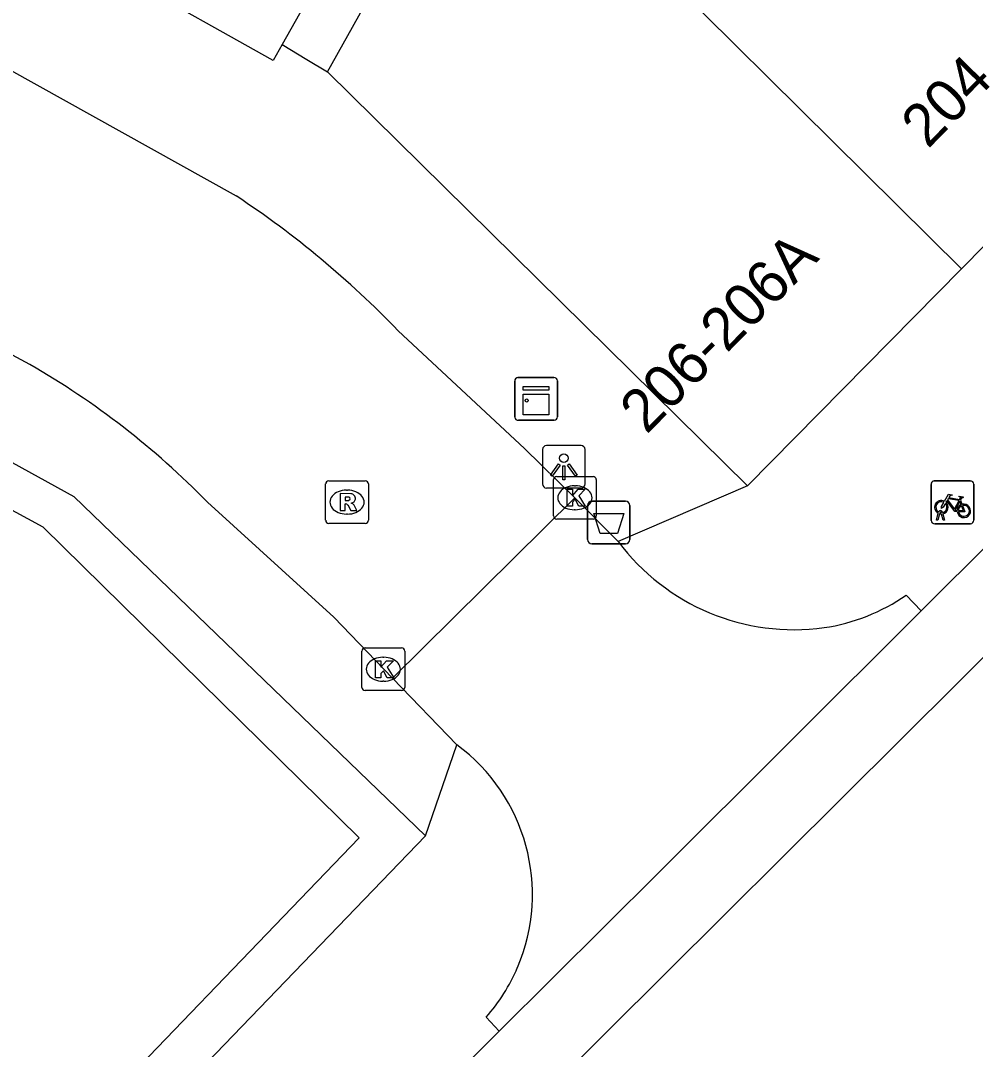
# Model space of a CAD drawing. Extents: x 160107 to 160928, y 382056 to 382918.
# Drawn here: x 160420.34 to 160442.7, y 382151.63 to 382175.73 of the extents above; entities that cross this region are included whole.
import ezdxf

# ---------------------------------------------------------------- set-up
doc = ezdxf.new("R2010")
doc.units = 0
for name, color, linetype in [('IMGEO_Afvalbak', 7, 'Continuous'), ('IMGEO_Fietsenrek', 7, 'Continuous'), ('IMGEO_Kast', 7, 'Continuous'), ('IMGEO_Kolk', 7, 'Continuous'), ('IMGEO_Lichtpunt', 7, 'Continuous'), ('IMGEO_Pand', 7, 'Continuous'), ('IMGEO_Pand_nummerreeks', 7, 'Continuous'), ('IMGEO_Rijbaan_lokaal_gesloten', 7, 'Continuous'), ('IMGEO_Rijbaan_lokaal_open', 7, 'Continuous'), ('IMGEO_Rioolput', 7, 'Continuous'), ('IMGEO_Voetpad_open', 7, 'Continuous')]:
    doc.layers.add(name, color=color, linetype=linetype)

msp = doc.modelspace()

# ---------------------------------------------------------------- linework, layer by layer
at = {"layer": 'IMGEO_Afvalbak'}
for p, q in [((160433.714, 382164.469), (160434.504, 382164.469)), ((160434.504, 382164.469), (160433.714, 382164.469)), ((160433.614, 382163.569), (160433.614, 382164.369)), ((160433.614, 382164.369), (160433.614, 382163.569)), ((160434.604, 382164.369), (160434.604, 382163.569)), ((160434.604, 382163.569), (160434.604, 382164.369)), ((160434.504, 382163.469), (160433.714, 382163.469)), ((160433.714, 382163.469), (160434.504, 382163.469))]:
    msp.add_line(p, q, dxfattribs=at)
msp.add_lwpolyline([(160433.757, 382164.183), (160434.461, 382164.183), (160434.312, 382163.713), (160433.906, 382163.713), (160433.757, 382164.183)], dxfattribs=at)
for centre, start, end in [((160433.714, 382164.369), 90, 180), ((160433.714, 382164.369), 90, 180), ((160434.504, 382164.369), 0, 90), ((160434.504, 382164.369), 360, 90), ((160433.714, 382163.569), 180, 270), ((160433.714, 382163.569), 180, 270), ((160434.504, 382163.569), 270, 0), ((160434.504, 382163.569), 270, 0)]:
    msp.add_arc(centre, 0.1, start, end, dxfattribs=at)
at = {"layer": 'IMGEO_Fietsenrek'}
for p, q in [((160441.733, 382164.941), (160442.574, 382164.941)), ((160442.574, 382164.941), (160441.733, 382164.941)), ((160441.658, 382164.016), (160441.658, 382164.857)), ((160441.658, 382164.857), (160441.658, 382164.016)), ((160442.658, 382164.866), (160442.658, 382164.025)), ((160442.658, 382164.025), (160442.658, 382164.866)), ((160442.345, 382164.49), (160442.381, 382164.395)), ((160441.785, 382164.025), (160441.824, 382164.185)), ((160441.854, 382164.173), (160441.819, 382164.025)), ((160441.896, 382164.197), (160441.895, 382164.201)), ((160441.937, 382164.025), (160441.903, 382164.167)), ((160441.927, 382164.208), (160441.928, 382164.201)), ((160441.935, 382164.171), (160441.97, 382164.025)), ((160442.583, 382163.941), (160441.742, 382163.941)), ((160441.742, 382163.941), (160442.583, 382163.941)), ((160441.819, 382164.025), (160441.785, 382164.025)), ((160441.97, 382164.025), (160441.937, 382164.025))]:
    msp.add_line(p, q, dxfattribs=at)
for points in [[(160441.992, 382164.415), (160441.94, 382164.325), (160441.9, 382164.3), (160441.901, 382164.347), (160441.956, 382164.441)], [(160441.971, 382164.467), (160442.066, 382164.631), (160442.152, 382164.617), (160442.154, 382164.608), (160442.098, 382164.597), (160442.071, 382164.552), (160442.327, 382164.511)], [(160442.267, 382164.223), (160442.217, 382164.223), (160442.026, 382164.474), (160442.007, 382164.442)], [(160442.314, 382164.486), (160442.057, 382164.527), (160442.04, 382164.498), (160442.207, 382164.278), (160442.314, 382164.486)], [(160442.362, 382164.388), (160442.332, 382164.465), (160442.223, 382164.247), (160442.266, 382164.247)], [(160442.327, 382164.511), (160442.352, 382164.56), (160442.346, 382164.564), (160442.323, 382164.568), (160442.311, 382164.575), (160442.31, 382164.578), (160442.312, 382164.583), (160442.407, 382164.568), (160442.409, 382164.558), (160442.399, 382164.545), (160442.387, 382164.539), (160442.373, 382164.545), (160442.345, 382164.49)], [(160442.296, 382164.247), (160442.416, 382164.246), (160442.372, 382164.36)], [(160442.392, 382164.367), (160442.447, 382164.222), (160442.297, 382164.222)]]:
    msp.add_lwpolyline(points, dxfattribs=at)
for centre, radius, start, end in [((160441.736, 382164.863), 0.0779, 92.4484, 184.2845), ((160441.736, 382164.863), 0.0779, 92.4484, 184.2845), ((160442.58, 382164.863), 0.0779, 2.4484, 94.2845), ((160442.58, 382164.863), 0.0779, 2.4484, 94.2845), ((160441.898, 382164.326), 0.159, 62.6766, 242.1369), ((160441.898, 382164.326), 0.129, 63.3192, 238.903), ((160441.898, 382164.326), 0.129, 283.6043, 43.4302), ((160441.898, 382164.326), 0.159, 283.5766, 46.6042), ((160442.425, 382164.242), 0.159, 187.0065, 105.7708), ((160441.878, 382164.197), 0.0499, 12.8025, 158.6934), ((160441.898, 382164.326), 0.159, 253.9967, 271.7867), ((160441.878, 382164.197), 0.0174, 12.8025, 163.4502), ((160441.898, 382164.326), 0.129, 253.415, 269.0204), ((160442.425, 382164.242), 0.159, 113.3408, 178.3217), ((160442.425, 382164.242), 0.129, 113.923, 177.9556), ((160442.425, 382164.242), 0.129, 188.6715, 104.5883), ((160441.736, 382164.019), 0.0779, 182.4484, 274.2845), ((160441.736, 382164.019), 0.0779, 182.4484, 274.2845), ((160442.58, 382164.019), 0.0779, 272.4484, 4.2845), ((160442.58, 382164.019), 0.0779, 272.4484, 4.2845)]:
    msp.add_arc(centre, radius, start, end, dxfattribs=at)
at = {"layer": 'IMGEO_Kast'}
for p, q in [((160431.984, 382167.363), (160432.825, 382167.363)), ((160432.825, 382167.363), (160431.984, 382167.363)), ((160431.909, 382166.438), (160431.909, 382167.279)), ((160431.909, 382167.279), (160431.909, 382166.438)), ((160432.909, 382167.288), (160432.909, 382166.447)), ((160432.909, 382166.447), (160432.909, 382167.288)), ((160432.834, 382166.363), (160431.993, 382166.363)), ((160431.993, 382166.363), (160432.834, 382166.363))]:
    msp.add_line(p, q, dxfattribs=at)
for points in [[(160432.104, 382167.153), (160432.704, 382167.153), (160432.704, 382167.068), (160432.104, 382167.068), (160432.104, 382167.153)], [(160432.104, 382166.978), (160432.704, 382166.978), (160432.704, 382166.489), (160432.104, 382166.489), (160432.104, 382166.978)]]:
    msp.add_lwpolyline(points, dxfattribs=at)
msp.add_circle((160432.188, 382166.827), 0.0377, dxfattribs=at)
for centre, start, end in [((160431.987, 382167.285), 92.4484, 184.2845), ((160431.987, 382167.285), 92.4484, 184.2845), ((160432.831, 382167.285), 2.4484, 94.2845), ((160432.831, 382167.285), 2.4484, 94.2845), ((160431.987, 382166.441), 182.4484, 274.2845), ((160431.987, 382166.441), 182.4484, 274.2845), ((160432.831, 382166.441), 272.4484, 4.2845), ((160432.831, 382166.441), 272.4484, 4.2845)]:
    msp.add_arc(centre, 0.0779, start, end, dxfattribs=at)
at = {"layer": 'IMGEO_Kolk'}
for p, q in [((160432.816, 382164.122), (160432.816, 382164.974)), ((160432.891, 382165.048), (160433.743, 382165.048)), ((160433.817, 382164.974), (160433.817, 382164.122)), ((160433.304, 382164.828), (160433.329, 382164.828)), ((160433.327, 382164.268), (160433.302, 382164.268)), ((160433.743, 382164.048), (160432.891, 382164.048)), ((160428.405, 382161.032), (160429.257, 382161.032)), ((160428.33, 382160.106), (160428.33, 382160.958)), ((160428.818, 382160.812), (160428.843, 382160.812)), ((160429.331, 382160.958), (160429.331, 382160.106)), ((160428.841, 382160.252), (160428.816, 382160.252)), ((160429.257, 382160.032), (160428.405, 382160.032))]:
    msp.add_line(p, q, dxfattribs=at)
for points in [[(160432.816, 382164.122), (160432.816, 382164.974)], [(160432.891, 382165.048), (160433.743, 382165.048)], [(160433.817, 382164.974), (160433.817, 382164.122)], [(160433.137, 382164.748), (160433.26, 382164.748), (160433.26, 382164.597), (160433.39, 382164.748), (160433.554, 382164.748), (160433.408, 382164.597), (160433.561, 382164.348), (160433.409, 382164.348), (160433.324, 382164.512), (160433.26, 382164.445), (160433.26, 382164.348), (160433.137, 382164.348), (160433.137, 382164.748)], [(160433.743, 382164.048), (160432.891, 382164.048)], [(160428.405, 382161.032), (160429.257, 382161.032)], [(160428.33, 382160.106), (160428.33, 382160.958)], [(160429.331, 382160.958), (160429.331, 382160.106)], [(160428.651, 382160.732), (160428.774, 382160.732), (160428.774, 382160.581), (160428.904, 382160.732), (160429.068, 382160.732), (160428.922, 382160.581), (160429.075, 382160.332), (160428.923, 382160.332), (160428.838, 382160.496), (160428.774, 382160.429), (160428.774, 382160.332), (160428.651, 382160.332), (160428.651, 382160.732)], [(160429.257, 382160.032), (160428.405, 382160.032)]]:
    msp.add_lwpolyline(points, dxfattribs=at)
for centre, start, end in [((160432.893, 382164.972), 91.552, 178.448), ((160432.893, 382164.972), 91.552, 178.448), ((160433.741, 382164.972), 1.552, 88.448), ((160433.741, 382164.972), 1.552, 88.448), ((160432.893, 382164.124), 181.552, 268.448), ((160432.893, 382164.124), 181.552, 268.448), ((160433.741, 382164.124), 271.552, 358.448), ((160433.741, 382164.124), 271.552, 358.448), ((160428.407, 382160.956), 91.552, 178.448), ((160428.407, 382160.956), 91.552, 178.448), ((160429.255, 382160.956), 1.552, 88.448), ((160429.255, 382160.956), 1.552, 88.448), ((160428.407, 382160.108), 181.552, 268.448), ((160428.407, 382160.108), 181.552, 268.448), ((160429.255, 382160.108), 271.552, 358.448), ((160429.255, 382160.108), 271.552, 358.448)]:
    msp.add_arc(centre, 0.0765, start, end, dxfattribs=at)
for centre, major_axis, ratio, start_param, end_param in [((160433.303, 382164.548), (-0.387, 0.002), 0.722429, 4.712389, 7.853982), ((160433.328, 382164.548), (-0.39, 0.002), 0.717154, 1.570796, 4.712389), ((160428.817, 382160.532), (-0.387, 0.002), 0.722429, 4.712389, 7.853982), ((160428.842, 382160.532), (-0.39, 0.002), 0.717154, 1.570796, 4.712389)]:
    msp.add_ellipse(centre, major_axis=major_axis, ratio=ratio, start_param=start_param, end_param=end_param, dxfattribs=at)
at = {"layer": 'IMGEO_Lichtpunt'}
for p, q in [((160432.559, 382165.678), (160432.559, 382164.871)), ((160432.559, 382165.678), (160432.559, 382164.871)), ((160433.461, 382165.773), (160432.653, 382165.773)), ((160433.461, 382165.773), (160432.653, 382165.773)), ((160433.555, 382164.871), (160433.555, 382165.678)), ((160433.555, 382164.871), (160433.555, 382165.678)), ((160432.653, 382164.777), (160433.461, 382164.777)), ((160432.653, 382164.777), (160433.461, 382164.777))]:
    msp.add_line(p, q, dxfattribs=at)
for points in [[(160432.933, 382165.342), (160432.972, 382165.314), (160432.784, 382165.052), (160432.746, 382165.079), (160432.933, 382165.342)], [(160433.035, 382165.294), (160433.082, 382165.294), (160433.082, 382164.972), (160433.035, 382164.972), (160433.035, 382165.294)], [(160433.145, 382165.314), (160433.183, 382165.341), (160433.37, 382165.079), (160433.331, 382165.051), (160433.145, 382165.314)]]:
    msp.add_lwpolyline(points, dxfattribs=at)
msp.add_circle((160433.058, 382165.476), 0.0994, dxfattribs=at)
for centre, start, end in [((160432.653, 382165.678), 90, 180), ((160432.653, 382165.678), 90, 180), ((160433.461, 382165.678), 0, 90), ((160433.461, 382165.678), 0, 90), ((160432.653, 382164.871), 180, 270), ((160432.653, 382164.871), 180, 270), ((160433.461, 382164.871), 270, 0), ((160433.461, 382164.871), 270, 360)]:
    msp.add_arc(centre, 0.0946, start, end, dxfattribs=at)
at = {"layer": 'IMGEO_Pand'}
for points in [[(160421.287, 382193.417), (160421.223, 382193.294), (160422.612, 382192.566), (160433.243, 382186.941), (160431.71, 382184.61), (160429.17, 382179.97), (160426.462, 382175.164)], [(160427.524, 382174.522), (160431.153, 382181.021)], [(160431.153, 382181.021), (160432.558, 382179.63), (160442.372, 382169.913)], [(160426.462, 382175.164), (160426.252, 382174.79), (160422.791, 382176.738)], [(160437.36, 382164.828), (160427.524, 382174.522)], [(160446.321, 382173.921), (160446.2, 382173.799), (160442.372, 382169.913)], [(160442.372, 382169.913), (160437.36, 382164.828)], [(160413.69, 382141.431), (160428.264, 382156.579), (160420.866, 382163.86), (160416.345, 382166.31)]]:
    msp.add_lwpolyline(points, dxfattribs=at)
at = {"layer": 'IMGEO_Rijbaan_lokaal_gesloten'}
for points in [[(160441.429, 382161.899), (160443.127, 382163.591), (160458.173, 382178.567)], [(160431.547, 382152.051), (160425.387, 382145.918)]]:
    msp.add_lwpolyline(points, dxfattribs=at)
at = {"layer": 'IMGEO_Rijbaan_lokaal_open'}
for points in [[(160418.603, 382175.388), (160420.029, 382174.606), (160425.387, 382171.617)], [(160420.556, 382167.668), (160417.752, 382169.18)], [(160429.176, 382168.462), (160432.134, 382165.706), (160433.317, 382164.548)], [(160429.043, 382160.319), (160427.671, 382161.753), (160424.71, 382164.447)], [(160429.043, 382160.319), (160433.317, 382164.548)], [(160433.317, 382164.548), (160434.333, 382163.521)], [(160445.076, 382162.993), (160429.946, 382147.939)], [(160441.074, 382162.27), (160441.429, 382161.899)], [(160441.429, 382161.899), (160435.263, 382155.752), (160431.547, 382152.051)], [(160430.554, 382158.76), (160429.043, 382160.319)], [(160431.547, 382152.051), (160431.237, 382152.379)]]:
    msp.add_lwpolyline(points, dxfattribs=at)
for centre, radius, start, end in [((160413.058, 382152.958), 22.364, 43.8879, 56.5456), ((160410.972, 382151.018), 19.211, 44.347, 60.0732), ((160438.453, 382166.604), 5.146, 216.8035, 277.8302), ((160438.499, 382165.946), 4.488, 278.3878, 305.0091), ((160427.969, 382155.258), 4.353, 336.8802, 53.5649), ((160428.047, 382155.199), 4.258, 318.5244, 337.2011)]:
    msp.add_arc(centre, radius, start, end, dxfattribs=at)
at = {"layer": 'IMGEO_Rioolput'}
for p, q in [((160427.555, 382164.946), (160428.407, 382164.946)), ((160427.48, 382164.02), (160427.48, 382164.872)), ((160427.968, 382164.726), (160427.993, 382164.726)), ((160428.481, 382164.872), (160428.481, 382164.02)), ((160427.991, 382164.166), (160427.966, 382164.166)), ((160428.407, 382163.946), (160427.555, 382163.946))]:
    msp.add_line(p, q, dxfattribs=at)
for points in [[(160427.555, 382164.946), (160428.407, 382164.946)], [(160427.48, 382164.02), (160427.48, 382164.872)], [(160428.069, 382164.644), (160427.817, 382164.646), (160427.817, 382164.246)], [(160428.481, 382164.872), (160428.481, 382164.02)], [(160427.817, 382164.246), (160427.941, 382164.246), (160427.941, 382164.408), (160427.952, 382164.408)], [(160427.995, 382164.565), (160427.941, 382164.565), (160427.941, 382164.484)], [(160427.941, 382164.484), (160427.993, 382164.484)], [(160427.999, 382164.379), (160428.07, 382164.246), (160428.21, 382164.246), (160428.145, 382164.372)], [(160428.407, 382163.946), (160427.555, 382163.946)]]:
    msp.add_lwpolyline(points, dxfattribs=at)
for centre, radius, start, end in [((160427.557, 382164.87), 0.0765, 91.552, 178.448), ((160427.557, 382164.87), 0.0765, 91.552, 178.448), ((160428.405, 382164.87), 0.0765, 1.552, 88.448), ((160428.405, 382164.87), 0.0765, 1.552, 88.448), ((160428.068, 382164.534), 0.109, 350.3612, 89.416), ((160427.951, 382164.355), 0.0533, 26.0293, 88.6989), ((160427.977, 382164.673), 0.19, 274.7715, 282.9687), ((160428.001, 382164.469), 0.0964, 77.0061, 93.1865), ((160428.015, 382164.526), 0.0378, 276.6634, 79.6772), ((160428.066, 382164.534), 0.112, 277.5842, 350.9817), ((160428.05, 382164.319), 0.108, 29.5134, 73.7905), ((160427.557, 382164.022), 0.0765, 181.552, 268.448), ((160427.557, 382164.022), 0.0765, 181.552, 268.448), ((160428.405, 382164.022), 0.0765, 271.552, 358.448), ((160428.405, 382164.022), 0.0765, 271.552, 358.448)]:
    msp.add_arc(centre, radius, start, end, dxfattribs=at)
for centre, major_axis, ratio, start_param, end_param in [((160427.967, 382164.446), (-0.387, 0.002), 0.722429, 4.712389, 7.853982), ((160427.992, 382164.446), (-0.39, 0.002), 0.717154, 1.570796, 4.712389)]:
    msp.add_ellipse(centre, major_axis=major_axis, ratio=ratio, start_param=start_param, end_param=end_param, dxfattribs=at)
at = {"layer": 'IMGEO_Voetpad_open'}
for points in [[(160426.462, 382175.164), (160427.041, 382174.814), (160427.524, 382174.522)], [(160416.79, 382167.217), (160421.583, 382164.578), (160429.817, 382156.626)], [(160437.36, 382164.828), (160434.333, 382163.521)], [(160429.817, 382156.626), (160430.554, 382158.76)], [(160429.817, 382156.626), (160414.457, 382140.689), (160413.69, 382141.431)]]:
    msp.add_lwpolyline(points, dxfattribs=at)

# ---------------------------------------------------------------- texts
at = {"layer": 'IMGEO_Pand_nummerreeks'}
for s, rotation, p in [('204', 45.4184, (160441.583, 382172.705)), ('206-206A', 45.4126, (160434.995, 382166.019))]:
    msp.add_text(s, height=1, rotation=rotation, dxfattribs=at).set_placement(p)

doc.saveas('drawing.dxf')
